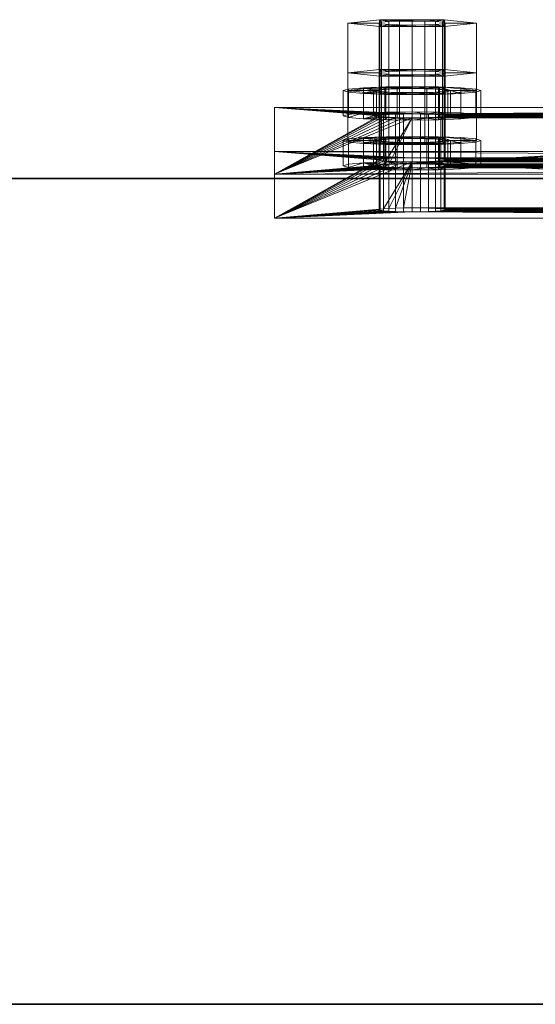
# Model space of a CAD drawing. Extents: x -0.3 to 41.3, y 0 to 17.8.
# Tile 305 of 625: x 21.8192 to 21.9128, y 0 to 0.1788. Entities that reach past the tile are written whole.
import ezdxf

# ---------------------------------------------------------------- set-up
doc = ezdxf.new("R2010")
doc.units = 0
doc.header["$MEASUREMENT"] = 0
for name, color, linetype, lineweight in [('ANILHAS', 135, 'Continuous', 0), ('PLACAS_DE_BASE', 144, 'Continuous', 0), ('PORCAS', 157, 'Continuous', 0)]:
    doc.layers.add(name, color=color, linetype=linetype, lineweight=lineweight)
doc.layers.add('V220', color=7, linetype='Continuous')

msp = doc.modelspace()

# ---------------------------------------------------------------- linework, layer by layer
at = {"layer": 'V220', "color": 252, "true_color": 0x838383}
for points, invisible_edges in [([(18.82079, 0.15, 199.8), (18.82079, 0, 199.8), (25.13823, 0, 199.8)], 12), ([(18.82079, 0.15, 199.1), (18.82079, 0, 199.1), (25.13823, 0, 199.1)], 12), ([(18.82079, 0.15, 199.8), (25.13823, 0, 199.8), (25.13823, 0.15, 199.8)], 9), ([(18.82079, 0.15, 199.1), (25.13823, 0, 199.1), (25.13823, 0.15, 199.1)], 9)]:
    msp.add_3dface(points, dxfattribs=dict(at, invisible_edges=invisible_edges))
for points in [[(25.13823, 0.15, 199.8), (18.82079, 0.15, 199.8), (18.82079, 0.15, 199.1), (25.13823, 0.15, 199.1)], [(18.82079, 0, 199.8), (25.13823, 0, 199.8), (25.13823, 0, 199.1), (18.82079, 0, 199.1)]]:
    msp.add_3dface(points, dxfattribs=at)

# ---------------------------------------------------------------- meshes
at = {"layer": 'ANILHAS'}
mesh = msp.add_polyface(dxfattribs=at)
corners = [(21.87795, 0.16135, 199.21281), (21.87795, 0.16594, 199.21309), (21.8789, 0.16106, 199.21759), (21.8789, 0.16164, 199.20804), (21.8789, 0.16566, 199.21786), (21.8789, 0.16623, 199.20832), (21.88161, 0.16082, 199.22164), (21.88161, 0.16189, 199.20399), (21.88161, 0.16541, 199.22192), (21.88161, 0.16648, 199.20427), (21.88345, 0.16135, 199.21281), (21.88345, 0.16594, 199.21309), (21.88398, 0.16119, 199.21549), (21.88398, 0.16152, 199.21014), (21.88398, 0.16578, 199.21577), (21.88398, 0.16611, 199.21042), (21.8855, 0.16105, 199.21776), (21.8855, 0.16165, 199.20787), (21.8855, 0.16565, 199.21803), (21.8855, 0.16624, 199.20815), (21.88567, 0.16066, 199.22434), (21.88567, 0.16205, 199.20129), (21.88567, 0.16525, 199.22462), (21.88567, 0.16664, 199.20156), (21.88777, 0.16096, 199.21927), (21.88777, 0.16174, 199.20636), (21.88777, 0.16555, 199.21955), (21.88777, 0.16634, 199.20663), (21.89045, 0.1606, 199.22529), (21.89045, 0.16093, 199.2198), (21.89045, 0.16178, 199.20583), (21.89045, 0.16211, 199.20034), (21.89045, 0.16519, 199.22557), (21.89045, 0.16552, 199.22008), (21.89045, 0.16637, 199.20611), (21.89045, 0.1667, 199.20062), (21.89313, 0.16096, 199.21927), (21.89313, 0.16174, 199.20636), (21.89313, 0.16555, 199.21955), (21.89313, 0.16634, 199.20663), (21.89523, 0.16066, 199.22434), (21.89523, 0.16205, 199.20129), (21.89523, 0.16525, 199.22462), (21.89523, 0.16664, 199.20156), (21.8954, 0.16105, 199.21776), (21.8954, 0.16165, 199.20787), (21.8954, 0.16565, 199.21803), (21.8954, 0.16624, 199.20815), (21.89692, 0.16119, 199.21549), (21.89692, 0.16152, 199.21014), (21.89692, 0.16578, 199.21577), (21.89692, 0.16611, 199.21042), (21.89745, 0.16135, 199.21281), (21.89745, 0.16594, 199.21309), (21.89929, 0.16082, 199.22164), (21.89929, 0.16189, 199.20399), (21.89929, 0.16541, 199.22192), (21.89929, 0.16648, 199.20427), (21.902, 0.16106, 199.21759), (21.902, 0.16164, 199.20804), (21.902, 0.16566, 199.21786), (21.902, 0.16623, 199.20832), (21.90295, 0.16135, 199.21281), (21.90295, 0.16594, 199.21309)]
mesh.append_faces([[corners[k] for k in face] for face in [(0, 2, 4, 1), (2, 6, 8, 4), (6, 20, 22, 8), (20, 28, 32, 22), (28, 40, 42, 32), (40, 54, 56, 42), (54, 58, 60, 56), (58, 62, 63, 60), (62, 59, 61, 63), (59, 55, 57, 61), (55, 41, 43, 57), (41, 31, 35, 43), (31, 21, 23, 35), (21, 7, 9, 23), (7, 3, 5, 9), (3, 0, 1, 5), (10, 13, 15, 11), (13, 17, 19, 15), (17, 25, 27, 19), (25, 30, 34, 27), (30, 37, 39, 34), (37, 45, 47, 39), (45, 49, 51, 47), (49, 52, 53, 51), (52, 48, 50, 53), (48, 44, 46, 50), (44, 36, 38, 46), (36, 29, 33, 38), (29, 24, 26, 33), (24, 16, 18, 26), (16, 12, 14, 18), (12, 10, 11, 14)]])
mesh.append_faces([[corners[k] for k in face] for face in [(58, 59, 62), (3, 2, 0), (61, 60, 63), (4, 5, 1)]], dxfattribs={"vtx0": -1})
mesh.append_faces([[corners[k] for k in face] for face in [(40, 52, 54), (52, 40, 48), (48, 40, 44), (44, 40, 36), (36, 28, 29), (29, 28, 24), (24, 20, 16), (16, 6, 12), (12, 6, 10), (59, 58, 55), (55, 54, 41), (41, 37, 31), (31, 30, 21), (21, 17, 7), (7, 2, 3), (60, 57, 56), (53, 43, 51), (51, 43, 47), (47, 43, 39), (39, 35, 34), (34, 23, 27), (27, 23, 19), (19, 9, 15), (15, 9, 11), (8, 9, 4), (42, 38, 32), (32, 26, 22), (22, 18, 8)]], dxfattribs={"vtx0": -1, "vtx1": -1})
mesh.append_faces([[corners[k] for k in face] for face in [(41, 54, 52), (7, 10, 6), (56, 43, 53), (11, 9, 8)]], dxfattribs={"vtx0": -1, "vtx1": -1, "vtx2": -1})
mesh.append_faces([[corners[k] for k in face] for face in [(36, 40, 28), (24, 28, 20), (16, 20, 6), (55, 58, 54), (41, 52, 49), (41, 49, 45), (41, 45, 37), (31, 37, 30), (21, 30, 25), (21, 25, 17), (7, 17, 13), (7, 13, 10), (7, 6, 2), (60, 61, 57), (56, 57, 43), (39, 43, 35), (34, 35, 23), (19, 23, 9), (4, 9, 5), (53, 42, 56), (42, 53, 50), (42, 50, 46), (42, 46, 38), (32, 38, 33), (32, 33, 26), (22, 26, 18), (8, 18, 14), (8, 14, 11)]], dxfattribs={"vtx0": -1, "vtx2": -1})
mesh = msp.add_polyface(dxfattribs=at)
corners = [(21.87795, 0.15229, 199.36254), (21.87795, 0.15688, 199.36282), (21.8789, 0.152, 199.36731), (21.8789, 0.15258, 199.35777), (21.8789, 0.15659, 199.36759), (21.8789, 0.15717, 199.35805), (21.88161, 0.15176, 199.37136), (21.88161, 0.15283, 199.35372), (21.88161, 0.15635, 199.37164), (21.88161, 0.15742, 199.35399), (21.88345, 0.15229, 199.36254), (21.88345, 0.15688, 199.36282), (21.88398, 0.15213, 199.36522), (21.88398, 0.15245, 199.35987), (21.88398, 0.15672, 199.36549), (21.88398, 0.15705, 199.36014), (21.8855, 0.15199, 199.36748), (21.8855, 0.15259, 199.3576), (21.8855, 0.15658, 199.36776), (21.8855, 0.15718, 199.35788), (21.88567, 0.15159, 199.37407), (21.88567, 0.15299, 199.35101), (21.88567, 0.15619, 199.37435), (21.88567, 0.15758, 199.35129), (21.88777, 0.1519, 199.369), (21.88777, 0.15268, 199.35608), (21.88777, 0.15649, 199.36928), (21.88777, 0.15727, 199.35636), (21.89045, 0.15154, 199.37502), (21.89045, 0.15187, 199.36953), (21.89045, 0.15271, 199.35555), (21.89045, 0.15305, 199.35006), (21.89045, 0.15613, 199.3753), (21.89045, 0.15646, 199.36981), (21.89045, 0.15731, 199.35583), (21.89045, 0.15764, 199.35034), (21.89313, 0.1519, 199.369), (21.89313, 0.15268, 199.35608), (21.89313, 0.15649, 199.36928), (21.89313, 0.15727, 199.35636), (21.89523, 0.15159, 199.37407), (21.89523, 0.15299, 199.35101), (21.89523, 0.15619, 199.37435), (21.89523, 0.15758, 199.35129), (21.8954, 0.15199, 199.36748), (21.8954, 0.15259, 199.3576), (21.8954, 0.15658, 199.36776), (21.8954, 0.15718, 199.35788), (21.89692, 0.15213, 199.36522), (21.89692, 0.15245, 199.35987), (21.89692, 0.15672, 199.36549), (21.89692, 0.15705, 199.36014), (21.89745, 0.15229, 199.36254), (21.89745, 0.15688, 199.36282), (21.89929, 0.15176, 199.37136), (21.89929, 0.15283, 199.35372), (21.89929, 0.15635, 199.37164), (21.89929, 0.15742, 199.35399), (21.902, 0.152, 199.36731), (21.902, 0.15258, 199.35777), (21.902, 0.15659, 199.36759), (21.902, 0.15717, 199.35805), (21.90295, 0.15229, 199.36254), (21.90295, 0.15688, 199.36282)]
mesh.append_faces([[corners[k] for k in face] for face in [(0, 2, 4, 1), (2, 6, 8, 4), (6, 20, 22, 8), (20, 28, 32, 22), (28, 40, 42, 32), (40, 54, 56, 42), (54, 58, 60, 56), (58, 62, 63, 60), (62, 59, 61, 63), (59, 55, 57, 61), (55, 41, 43, 57), (41, 31, 35, 43), (31, 21, 23, 35), (21, 7, 9, 23), (7, 3, 5, 9), (3, 0, 1, 5), (10, 13, 15, 11), (13, 17, 19, 15), (17, 25, 27, 19), (25, 30, 34, 27), (30, 37, 39, 34), (37, 45, 47, 39), (45, 49, 51, 47), (49, 52, 53, 51), (52, 48, 50, 53), (48, 44, 46, 50), (44, 36, 38, 46), (36, 29, 33, 38), (29, 24, 26, 33), (24, 16, 18, 26), (16, 12, 14, 18), (12, 10, 11, 14)]])
mesh.append_faces([[corners[k] for k in face] for face in [(58, 59, 62), (3, 2, 0), (61, 60, 63), (4, 5, 1)]], dxfattribs={"vtx0": -1})
mesh.append_faces([[corners[k] for k in face] for face in [(40, 52, 54), (52, 40, 48), (48, 40, 44), (44, 40, 36), (36, 28, 29), (29, 28, 24), (24, 20, 16), (16, 6, 12), (12, 6, 10), (59, 58, 55), (55, 54, 41), (41, 37, 31), (31, 30, 21), (21, 17, 7), (7, 2, 3), (60, 57, 56), (53, 43, 51), (51, 43, 47), (47, 43, 39), (39, 35, 34), (34, 23, 27), (27, 23, 19), (19, 9, 15), (15, 9, 11), (8, 9, 4), (42, 38, 32), (32, 26, 22), (22, 18, 8)]], dxfattribs={"vtx0": -1, "vtx1": -1})
mesh.append_faces([[corners[k] for k in face] for face in [(41, 54, 52), (7, 10, 6), (56, 43, 53), (11, 9, 8)]], dxfattribs={"vtx0": -1, "vtx1": -1, "vtx2": -1})
mesh.append_faces([[corners[k] for k in face] for face in [(36, 40, 28), (24, 28, 20), (16, 20, 6), (55, 58, 54), (41, 52, 49), (41, 49, 45), (41, 45, 37), (31, 37, 30), (21, 30, 25), (21, 25, 17), (7, 17, 13), (7, 13, 10), (7, 6, 2), (60, 61, 57), (56, 57, 43), (39, 43, 35), (34, 35, 23), (19, 23, 9), (4, 9, 5), (53, 42, 56), (42, 53, 50), (42, 50, 46), (42, 46, 38), (32, 38, 33), (32, 33, 26), (22, 26, 18), (8, 18, 14), (8, 14, 11)]], dxfattribs={"vtx0": -1, "vtx2": -1})
at = {"layer": 'PLACAS_DE_BASE'}
mesh = msp.add_polyface(dxfattribs=at)
corners = [(21.86545, 0.15488, 199.18738), (21.88445, 0.15337, 199.21234), (21.86545, 0.1428, 199.38702), (21.88465, 0.15346, 199.21079), (21.88525, 0.15355, 199.20934), (21.88621, 0.15362, 199.2081), (21.88745, 0.15368, 199.20715), (21.8889, 0.15372, 199.20655), (21.88465, 0.15327, 199.21389), (21.88525, 0.15319, 199.21533), (21.88621, 0.15311, 199.21657), (21.88745, 0.15305, 199.21752), (21.8889, 0.15302, 199.21812), (21.89045, 0.15301, 199.21833), (21.88525, 0.14449, 199.35907), (21.88465, 0.1444, 199.36051), (21.88445, 0.14431, 199.36206), (21.88465, 0.14421, 199.36361), (21.88525, 0.14413, 199.36506), (21.88621, 0.14405, 199.3663), (21.88745, 0.14399, 199.36725), (21.8889, 0.14396, 199.36785), (21.8889, 0.1617, 199.20703), (21.86545, 0.16286, 199.18787), (21.88745, 0.16167, 199.20763), (21.88621, 0.16161, 199.20859), (21.88525, 0.16153, 199.20983), (21.88465, 0.16145, 199.21127), (21.88445, 0.16135, 199.21282), (21.86545, 0.15078, 199.3875), (21.88465, 0.16126, 199.21437), (21.88525, 0.16117, 199.21581), (21.88621, 0.1611, 199.21705), (21.88745, 0.16104, 199.21801), (21.8889, 0.161, 199.2186), (21.89045, 0.16099, 199.21881), (21.88525, 0.15247, 199.35955), (21.88465, 0.15239, 199.361), (21.88445, 0.15229, 199.36255), (21.88465, 0.1522, 199.3641), (21.88525, 0.15211, 199.36554), (21.88621, 0.15204, 199.36678), (21.88745, 0.15198, 199.36773), (21.8889, 0.15194, 199.36833)]
mesh.append_faces([[corners[k] for k in face] for face in [(0, 2, 29, 23)]])
mesh.append_faces([[corners[k] for k in face] for face in [(0, 1, 2), (1, 0, 3), (3, 0, 4), (4, 0, 5), (5, 0, 6), (6, 0, 7), (22, 23, 24), (24, 23, 25), (25, 23, 26), (26, 23, 27), (27, 23, 28), (28, 29, 30), (30, 29, 31), (31, 29, 32), (32, 29, 33), (33, 29, 34), (36, 29, 37), (37, 29, 38), (38, 29, 39), (39, 29, 40), (40, 29, 41), (41, 29, 42), (42, 29, 43)]], dxfattribs={"vtx0": -1, "vtx1": -1})
mesh.append_faces([[corners[k] for k in face] for face in [(2, 13, 14), (35, 29, 36)]], dxfattribs={"vtx0": -1, "vtx1": -1, "vtx2": -1})
mesh.append_faces([[corners[k] for k in face] for face in [(2, 1, 8), (2, 8, 9), (2, 9, 10), (2, 10, 11), (2, 11, 12), (2, 14, 15), (2, 15, 16), (2, 16, 17), (2, 17, 18), (2, 18, 19), (2, 19, 20), (2, 20, 21), (28, 23, 29)]], dxfattribs={"vtx0": -1, "vtx2": -1})
mesh = msp.add_polyface(dxfattribs=at)
corners = [(21.8889, 0.15372, 199.20655), (21.86545, 0.15488, 199.18738), (21.89045, 0.15373, 199.20635), (21.86545, 0.1428, 199.38702), (21.8889, 0.15302, 199.21812), (21.89045, 0.15301, 199.21833), (21.88525, 0.14449, 199.35907), (21.88621, 0.14456, 199.35783), (21.88745, 0.14462, 199.35688), (21.8889, 0.14466, 199.35628), (21.89045, 0.14467, 199.35607), (21.8889, 0.14396, 199.36785), (21.89045, 0.14394, 199.36805), (21.89045, 0.16172, 199.20683), (21.86545, 0.16286, 199.18787), (21.8889, 0.1617, 199.20703), (21.8889, 0.161, 199.2186), (21.86545, 0.15078, 199.3875), (21.89045, 0.16099, 199.21881), (21.88525, 0.15247, 199.35955), (21.88621, 0.15255, 199.35831), (21.8889, 0.15194, 199.36833), (21.89045, 0.15193, 199.36854), (21.88445, 0.15337, 199.21234), (21.88465, 0.15346, 199.21079), (21.88465, 0.16145, 199.21127), (21.88445, 0.16135, 199.21282), (21.88525, 0.15355, 199.20934), (21.88525, 0.16153, 199.20983), (21.88621, 0.15362, 199.2081), (21.88621, 0.16161, 199.20859), (21.88745, 0.15368, 199.20715), (21.88745, 0.16167, 199.20763), (21.892, 0.15372, 199.20655), (21.892, 0.1617, 199.20703), (21.892, 0.15302, 199.21812), (21.892, 0.161, 199.2186), (21.88745, 0.15305, 199.21752), (21.88745, 0.16104, 199.21801), (21.88621, 0.15311, 199.21657), (21.88621, 0.1611, 199.21705), (21.88525, 0.15319, 199.21533), (21.88525, 0.16117, 199.21581), (21.88465, 0.15327, 199.21389), (21.88465, 0.16126, 199.21437), (21.88445, 0.14431, 199.36206), (21.88465, 0.1444, 199.36051), (21.88465, 0.15239, 199.361), (21.88445, 0.15229, 199.36255), (21.88745, 0.15261, 199.35736), (21.8889, 0.15264, 199.35676), (21.89045, 0.15265, 199.35656), (21.892, 0.14466, 199.35628), (21.892, 0.15264, 199.35676), (21.892, 0.14396, 199.36785), (21.892, 0.15194, 199.36833), (21.88745, 0.14399, 199.36725), (21.88745, 0.15198, 199.36773), (21.88621, 0.14405, 199.3663), (21.88621, 0.15204, 199.36678), (21.88525, 0.14413, 199.36506), (21.88525, 0.15211, 199.36554), (21.88465, 0.14421, 199.36361), (21.88465, 0.1522, 199.3641)]
mesh.append_faces([[corners[k] for k in face] for face in [(23, 24, 25, 26), (24, 27, 28, 25), (27, 29, 30, 28), (29, 31, 32, 30), (31, 0, 15, 32), (0, 2, 13, 15), (2, 33, 34, 13), (35, 5, 18, 36), (5, 4, 16, 18), (4, 37, 38, 16), (37, 39, 40, 38), (39, 41, 42, 40), (41, 43, 44, 42), (43, 23, 26, 44), (45, 46, 47, 48), (46, 6, 19, 47), (6, 7, 20, 19), (7, 8, 49, 20), (8, 9, 50, 49), (9, 10, 51, 50), (10, 52, 53, 51), (54, 12, 22, 55), (12, 11, 21, 22), (11, 56, 57, 21), (56, 58, 59, 57), (58, 60, 61, 59), (60, 62, 63, 61), (62, 45, 48, 63)]])
mesh.append_faces([[corners[k] for k in face] for face in [(0, 1, 2), (6, 5, 7), (7, 5, 8), (8, 5, 9), (9, 5, 10), (13, 14, 15), (16, 17, 18), (21, 17, 22)]], dxfattribs={"vtx0": -1, "vtx1": -1})
mesh.append_faces([[corners[k] for k in face] for face in [(3, 4, 5), (3, 11, 12), (18, 19, 20)]], dxfattribs={"vtx0": -1, "vtx2": -1})
mesh = msp.add_polyface(dxfattribs=at)
corners = [(21.89045, 0.15373, 199.20635), (21.86545, 0.15488, 199.18738), (22.04045, 0.15373, 199.20635), (21.89045, 0.14467, 199.35607), (21.89045, 0.15301, 199.21833), (22.04045, 0.14467, 199.35607), (21.86545, 0.1428, 199.38702), (21.89045, 0.14394, 199.36805), (22.06545, 0.1428, 199.38702), (22.0389, 0.14466, 199.35628), (21.892, 0.14466, 199.35628), (22.03745, 0.14462, 199.35688), (21.89345, 0.14462, 199.35688), (21.892, 0.14396, 199.36785), (22.04045, 0.14394, 199.36805), (22.0389, 0.15372, 199.20655), (21.892, 0.15372, 199.20655), (22.03745, 0.15368, 199.20715), (21.89345, 0.15368, 199.20715), (21.892, 0.15302, 199.21812), (22.04045, 0.15301, 199.21833), (21.86545, 0.16286, 199.18787), (21.89045, 0.16172, 199.20683), (22.06545, 0.16286, 199.18787), (21.89045, 0.16099, 199.21881), (21.88621, 0.15255, 199.35831), (22.04045, 0.16099, 199.21881), (21.88745, 0.15261, 199.35736), (21.8889, 0.15264, 199.35676), (21.89045, 0.15265, 199.35656), (21.89045, 0.15193, 199.36854), (21.86545, 0.15078, 199.3875), (22.04045, 0.15193, 199.36854), (21.892, 0.15264, 199.35676), (22.04045, 0.15265, 199.35656), (22.0389, 0.15194, 199.36833), (21.892, 0.15194, 199.36833), (21.892, 0.1617, 199.20703), (22.04045, 0.16172, 199.20683), (22.0389, 0.161, 199.2186), (21.892, 0.161, 199.2186), (21.89345, 0.16167, 199.20763), (21.89469, 0.15362, 199.2081), (21.89469, 0.16161, 199.20859), (21.89565, 0.15355, 199.20934), (21.89565, 0.16153, 199.20983), (21.89625, 0.15346, 199.21079), (21.89625, 0.16145, 199.21127), (21.89645, 0.15337, 199.21234), (21.89645, 0.16135, 199.21282), (21.89625, 0.15327, 199.21389), (21.89625, 0.16126, 199.21437), (21.89565, 0.15319, 199.21533), (21.89565, 0.16117, 199.21581), (21.89469, 0.15311, 199.21657), (21.89469, 0.1611, 199.21705), (21.89345, 0.15305, 199.21752), (21.89345, 0.16104, 199.21801), (21.89345, 0.15261, 199.35736), (21.89469, 0.14456, 199.35783), (21.89469, 0.15255, 199.35831), (21.89565, 0.14449, 199.35907), (21.89565, 0.15247, 199.35955), (21.89625, 0.1444, 199.36051), (21.89625, 0.15239, 199.361), (21.89645, 0.14431, 199.36206), (21.89645, 0.15229, 199.36255), (21.89625, 0.14421, 199.36361), (21.89625, 0.1522, 199.3641), (21.89565, 0.14413, 199.36506), (21.89565, 0.15211, 199.36554), (21.89469, 0.14405, 199.3663), (21.89469, 0.15204, 199.36678), (21.89345, 0.14399, 199.36725), (21.89345, 0.15198, 199.36773)]
mesh.append_faces([[corners[k] for k in face] for face in [(16, 18, 41, 37), (18, 42, 43, 41), (42, 44, 45, 43), (44, 46, 47, 45), (46, 48, 49, 47), (48, 50, 51, 49), (50, 52, 53, 51), (52, 54, 55, 53), (54, 56, 57, 55), (56, 19, 40, 57), (10, 12, 58, 33), (12, 59, 60, 58), (59, 61, 62, 60), (61, 63, 64, 62), (63, 65, 66, 64), (65, 67, 68, 66), (67, 69, 70, 68), (69, 71, 72, 70), (71, 73, 74, 72), (73, 13, 36, 74)]])
mesh.append_faces([[corners[k] for k in face] for face in [(6, 7, 8), (3, 9, 10), (10, 11, 12), (13, 14, 7), (0, 15, 16), (16, 17, 18), (19, 20, 4), (21, 22, 23), (33, 34, 29), (37, 38, 22)]], dxfattribs={"vtx0": -1, "vtx1": -1})
mesh.append_faces([[corners[k] for k in face] for face in [(0, 1, 2), (3, 4, 5), (24, 25, 26), (30, 31, 32)]], dxfattribs={"vtx0": -1, "vtx1": -1, "vtx2": -1})
mesh.append_faces([[corners[k] for k in face] for face in [(26, 25, 27), (26, 27, 28), (26, 28, 29), (35, 36, 30), (39, 40, 24)]], dxfattribs={"vtx0": -1, "vtx2": -1})
mesh = msp.add_polyface(dxfattribs=at)
corners = [(21.89345, 0.14462, 199.35688), (22.03621, 0.14456, 199.35783), (21.89469, 0.14456, 199.35783), (22.03525, 0.14449, 199.35907), (21.89565, 0.14449, 199.35907), (22.03465, 0.1444, 199.36051), (21.89625, 0.1444, 199.36051), (22.03445, 0.14431, 199.36206), (21.89645, 0.14431, 199.36206), (22.03465, 0.14421, 199.36361), (21.89625, 0.14421, 199.36361), (22.03525, 0.14413, 199.36506), (21.89565, 0.14413, 199.36506), (22.03621, 0.14405, 199.3663), (21.89469, 0.14405, 199.3663), (22.03745, 0.14399, 199.36725), (21.89345, 0.14399, 199.36725), (22.0389, 0.14396, 199.36785), (21.892, 0.14396, 199.36785), (21.89345, 0.15368, 199.20715), (22.03621, 0.15362, 199.2081), (21.89469, 0.15362, 199.2081), (22.03525, 0.15355, 199.20934), (21.89565, 0.15355, 199.20934), (22.03465, 0.15346, 199.21079), (21.89625, 0.15346, 199.21079), (22.03445, 0.15337, 199.21234), (21.89645, 0.15337, 199.21234), (22.03465, 0.15327, 199.21389), (21.89625, 0.15327, 199.21389), (22.03525, 0.15319, 199.21533), (21.89565, 0.15319, 199.21533), (22.03621, 0.15311, 199.21657), (21.89469, 0.15311, 199.21657), (22.03745, 0.15305, 199.21752), (21.89345, 0.15305, 199.21752), (22.0389, 0.15302, 199.21812), (21.892, 0.15302, 199.21812), (22.0389, 0.15264, 199.35676), (21.892, 0.15264, 199.35676), (21.89345, 0.15261, 199.35736), (22.03745, 0.15261, 199.35736), (21.89469, 0.15255, 199.35831), (22.03621, 0.15255, 199.35831), (21.89565, 0.15247, 199.35955), (22.03525, 0.15247, 199.35955), (21.89625, 0.15239, 199.361), (22.03465, 0.15239, 199.361), (21.89645, 0.15229, 199.36255), (22.03445, 0.15229, 199.36255), (21.89625, 0.1522, 199.3641), (22.03465, 0.1522, 199.3641), (21.89565, 0.15211, 199.36554), (22.03525, 0.15211, 199.36554), (21.89469, 0.15204, 199.36678), (22.03621, 0.15204, 199.36678), (21.89345, 0.15198, 199.36773), (22.03745, 0.15198, 199.36773), (21.892, 0.15194, 199.36833), (22.0389, 0.1617, 199.20703), (21.892, 0.1617, 199.20703), (21.89345, 0.16167, 199.20763), (22.03745, 0.16167, 199.20763), (21.89469, 0.16161, 199.20859), (22.03621, 0.16161, 199.20859), (21.89565, 0.16153, 199.20983), (22.03525, 0.16153, 199.20983), (21.89625, 0.16145, 199.21127), (22.03465, 0.16145, 199.21127), (21.89645, 0.16135, 199.21282), (22.03445, 0.16135, 199.21282), (21.89625, 0.16126, 199.21437), (22.03465, 0.16126, 199.21437), (21.89565, 0.16117, 199.21581), (22.03525, 0.16117, 199.21581), (21.89469, 0.1611, 199.21705), (22.03621, 0.1611, 199.21705), (21.89345, 0.16104, 199.21801), (22.03745, 0.16104, 199.21801), (21.892, 0.161, 199.2186), (22.06545, 0.15488, 199.18738), (21.86545, 0.15488, 199.18738), (21.86545, 0.16286, 199.18787), (22.06545, 0.16286, 199.18787)]
mesh.append_faces([[corners[k] for k in face] for face in [(80, 81, 82, 83)]])
mesh.append_faces([[corners[k] for k in face] for face in [(0, 1, 2), (2, 3, 4), (4, 5, 6), (6, 7, 8), (8, 9, 10), (10, 11, 12), (12, 13, 14), (14, 15, 16), (16, 17, 18), (19, 20, 21), (21, 22, 23), (23, 24, 25), (25, 26, 27), (27, 28, 29), (29, 30, 31), (31, 32, 33), (33, 34, 35), (35, 36, 37)]], dxfattribs={"vtx0": -1, "vtx1": -1})
mesh.append_faces([[corners[k] for k in face] for face in [(38, 39, 40), (41, 40, 42), (43, 42, 44), (45, 44, 46), (47, 46, 48), (49, 48, 50), (51, 50, 52), (53, 52, 54), (55, 54, 56), (57, 56, 58), (59, 60, 61), (62, 61, 63), (64, 63, 65), (66, 65, 67), (68, 67, 69), (70, 69, 71), (72, 71, 73), (74, 73, 75), (76, 75, 77), (78, 77, 79)]], dxfattribs={"vtx0": -1, "vtx2": -1})
mesh = msp.add_polyface(dxfattribs=at)
corners = [(22.06545, 0.15488, 199.18738), (22.04045, 0.15373, 199.20635), (21.86545, 0.15488, 199.18738), (22.04045, 0.15301, 199.21833), (22.04469, 0.14456, 199.35783), (21.89045, 0.15301, 199.21833), (22.04345, 0.14462, 199.35688), (22.042, 0.14466, 199.35628), (22.04045, 0.14467, 199.35607), (22.04045, 0.14394, 199.36805), (22.06545, 0.1428, 199.38702), (21.89045, 0.14394, 199.36805), (21.89345, 0.14399, 199.36725), (22.03745, 0.14399, 199.36725), (22.0389, 0.14396, 199.36785), (21.892, 0.14396, 199.36785), (21.89345, 0.15305, 199.21752), (22.03745, 0.15305, 199.21752), (22.0389, 0.15302, 199.21812), (21.892, 0.15302, 199.21812), (22.04045, 0.16172, 199.20683), (22.06545, 0.16286, 199.18787), (21.89045, 0.16172, 199.20683), (22.04045, 0.15265, 199.35656), (22.04045, 0.16099, 199.21881), (21.89045, 0.15265, 199.35656), (22.06545, 0.15078, 199.3875), (22.04045, 0.15193, 199.36854), (21.86545, 0.15078, 199.3875), (21.892, 0.15264, 199.35676), (22.0389, 0.15264, 199.35676), (21.89345, 0.15261, 199.35736), (22.03745, 0.15261, 199.35736), (22.0389, 0.15194, 199.36833), (21.89045, 0.15193, 199.36854), (21.892, 0.1617, 199.20703), (22.0389, 0.1617, 199.20703), (21.89345, 0.16167, 199.20763), (22.03745, 0.16167, 199.20763), (22.0389, 0.161, 199.2186), (21.89045, 0.16099, 199.21881), (22.03445, 0.15337, 199.21234), (22.03465, 0.15346, 199.21079), (22.03465, 0.16145, 199.21127), (22.03445, 0.16135, 199.21282), (22.03525, 0.15355, 199.20934), (22.03525, 0.16153, 199.20983), (22.03621, 0.15362, 199.2081), (22.03621, 0.16161, 199.20859), (22.03745, 0.15368, 199.20715), (22.0389, 0.15372, 199.20655), (22.03745, 0.16104, 199.21801), (22.03621, 0.15311, 199.21657), (22.03621, 0.1611, 199.21705), (22.03525, 0.15319, 199.21533), (22.03525, 0.16117, 199.21581), (22.03465, 0.15327, 199.21389), (22.03465, 0.16126, 199.21437), (22.03445, 0.14431, 199.36206), (22.03465, 0.1444, 199.36051), (22.03465, 0.15239, 199.361), (22.03445, 0.15229, 199.36255), (22.03525, 0.14449, 199.35907), (22.03525, 0.15247, 199.35955), (22.03621, 0.14456, 199.35783), (22.03621, 0.15255, 199.35831), (22.03745, 0.14462, 199.35688), (22.0389, 0.14466, 199.35628), (22.03745, 0.15198, 199.36773), (22.03621, 0.14405, 199.3663), (22.03621, 0.15204, 199.36678), (22.03525, 0.14413, 199.36506), (22.03525, 0.15211, 199.36554), (22.03465, 0.14421, 199.36361), (22.03465, 0.1522, 199.3641)]
mesh.append_faces([[corners[k] for k in face] for face in [(41, 42, 43, 44), (42, 45, 46, 43), (45, 47, 48, 46), (47, 49, 38, 48), (49, 50, 36, 38), (18, 17, 51, 39), (17, 52, 53, 51), (52, 54, 55, 53), (54, 56, 57, 55), (56, 41, 44, 57), (58, 59, 60, 61), (59, 62, 63, 60), (62, 64, 65, 63), (64, 66, 32, 65), (66, 67, 30, 32), (14, 13, 68, 33), (13, 69, 70, 68), (69, 71, 72, 70), (71, 73, 74, 72), (73, 58, 61, 74)]])
mesh.append_faces([[corners[k] for k in face] for face in [(0, 1, 2), (26, 27, 28), (23, 29, 30), (30, 31, 32), (33, 34, 27), (20, 35, 36), (36, 37, 38), (39, 40, 24)]], dxfattribs={"vtx0": -1, "vtx1": -1})
mesh.append_faces([[corners[k] for k in face] for face in [(3, 4, 5), (9, 10, 11), (20, 21, 22), (23, 24, 25)]], dxfattribs={"vtx0": -1, "vtx1": -1, "vtx2": -1})
mesh.append_faces([[corners[k] for k in face] for face in [(5, 4, 6), (5, 6, 7), (5, 7, 8), (12, 13, 14), (15, 14, 9), (16, 17, 18), (19, 18, 3)]], dxfattribs={"vtx0": -1, "vtx2": -1})
mesh = msp.add_polyface(dxfattribs=at)
corners = [(22.0389, 0.14466, 199.35628), (21.89045, 0.14467, 199.35607), (22.04045, 0.14467, 199.35607), (21.892, 0.14466, 199.35628), (22.03745, 0.14462, 199.35688), (21.89345, 0.14462, 199.35688), (22.03621, 0.14456, 199.35783), (21.89469, 0.14456, 199.35783), (22.03525, 0.14449, 199.35907), (21.89565, 0.14449, 199.35907), (22.03465, 0.1444, 199.36051), (21.89625, 0.1444, 199.36051), (22.03445, 0.14431, 199.36206), (21.89645, 0.14431, 199.36206), (22.03465, 0.14421, 199.36361), (21.89625, 0.14421, 199.36361), (22.03525, 0.14413, 199.36506), (21.89565, 0.14413, 199.36506), (22.03621, 0.14405, 199.3663), (21.89469, 0.14405, 199.3663), (22.03745, 0.14399, 199.36725), (22.0389, 0.15372, 199.20655), (21.89045, 0.15373, 199.20635), (22.04045, 0.15373, 199.20635), (21.892, 0.15372, 199.20655), (22.03745, 0.15368, 199.20715), (21.89345, 0.15368, 199.20715), (22.03621, 0.15362, 199.2081), (21.89469, 0.15362, 199.2081), (22.03525, 0.15355, 199.20934), (21.89565, 0.15355, 199.20934), (22.03465, 0.15346, 199.21079), (21.89625, 0.15346, 199.21079), (22.03445, 0.15337, 199.21234), (21.89645, 0.15337, 199.21234), (22.03465, 0.15327, 199.21389), (21.89625, 0.15327, 199.21389), (22.03525, 0.15319, 199.21533), (21.89565, 0.15319, 199.21533), (22.03621, 0.15311, 199.21657), (21.89469, 0.15311, 199.21657), (22.03745, 0.15305, 199.21752), (22.03745, 0.15261, 199.35736), (21.89469, 0.15255, 199.35831), (22.03621, 0.15255, 199.35831), (21.89565, 0.15247, 199.35955), (22.03525, 0.15247, 199.35955), (21.89625, 0.15239, 199.361), (22.03465, 0.15239, 199.361), (21.89645, 0.15229, 199.36255), (22.03445, 0.15229, 199.36255), (21.89625, 0.1522, 199.3641), (22.03465, 0.1522, 199.3641), (21.89565, 0.15211, 199.36554), (22.03525, 0.15211, 199.36554), (21.89469, 0.15204, 199.36678), (22.03621, 0.15204, 199.36678), (21.89345, 0.15198, 199.36773), (22.03745, 0.15198, 199.36773), (21.892, 0.15194, 199.36833), (22.0389, 0.15194, 199.36833), (22.03745, 0.16167, 199.20763), (21.89469, 0.16161, 199.20859), (22.03621, 0.16161, 199.20859), (21.89565, 0.16153, 199.20983), (22.03525, 0.16153, 199.20983), (21.89625, 0.16145, 199.21127), (22.03465, 0.16145, 199.21127), (21.89645, 0.16135, 199.21282), (22.03445, 0.16135, 199.21282), (21.89625, 0.16126, 199.21437), (22.03465, 0.16126, 199.21437), (21.89565, 0.16117, 199.21581), (22.03525, 0.16117, 199.21581), (21.89469, 0.1611, 199.21705), (22.03621, 0.1611, 199.21705), (21.89345, 0.16104, 199.21801), (22.03745, 0.16104, 199.21801), (21.892, 0.161, 199.2186), (22.0389, 0.161, 199.2186), (21.86545, 0.1428, 199.38702), (22.06545, 0.1428, 199.38702), (22.06545, 0.15078, 199.3875), (21.86545, 0.15078, 199.3875)]
mesh.append_faces([[corners[k] for k in face] for face in [(80, 81, 82, 83)]])
mesh.append_faces([[corners[k] for k in face] for face in [(0, 1, 2), (21, 22, 23), (42, 43, 44), (44, 45, 46), (46, 47, 48), (48, 49, 50), (50, 51, 52), (52, 53, 54), (54, 55, 56), (56, 57, 58), (58, 59, 60), (61, 62, 63), (63, 64, 65), (65, 66, 67), (67, 68, 69), (69, 70, 71), (71, 72, 73), (73, 74, 75), (75, 76, 77), (77, 78, 79)]], dxfattribs={"vtx0": -1, "vtx1": -1})
mesh.append_faces([[corners[k] for k in face] for face in [(3, 0, 4), (5, 4, 6), (7, 6, 8), (9, 8, 10), (11, 10, 12), (13, 12, 14), (15, 14, 16), (17, 16, 18), (19, 18, 20), (24, 21, 25), (26, 25, 27), (28, 27, 29), (30, 29, 31), (32, 31, 33), (34, 33, 35), (36, 35, 37), (38, 37, 39), (40, 39, 41)]], dxfattribs={"vtx0": -1, "vtx2": -1})
at = {"layer": 'PORCAS'}
mesh = msp.add_polyface(dxfattribs=at)
corners = [(21.87877, 0.16594, 199.21309), (21.87877, 0.17822, 199.21384), (21.88445, 0.16594, 199.21309), (21.88445, 0.17822, 199.21384), (21.88461, 0.16533, 199.22318), (21.88461, 0.16656, 199.203), (21.88461, 0.17761, 199.22393), (21.88461, 0.17883, 199.20374), (21.88491, 0.16581, 199.21539), (21.88491, 0.16608, 199.2108), (21.88491, 0.17808, 199.21613), (21.88491, 0.17836, 199.21154), (21.88621, 0.16569, 199.21733), (21.88621, 0.1662, 199.20886), (21.88621, 0.17797, 199.21807), (21.88621, 0.17848, 199.2096), (21.88815, 0.16561, 199.21862), (21.88815, 0.16628, 199.20756), (21.88815, 0.17789, 199.21937), (21.88815, 0.17856, 199.20831), (21.89045, 0.16558, 199.21908), (21.89045, 0.16631, 199.2071), (21.89045, 0.17786, 199.21982), (21.89045, 0.17858, 199.20785), (21.89275, 0.16561, 199.21862), (21.89275, 0.16628, 199.20756), (21.89275, 0.17789, 199.21937), (21.89275, 0.17856, 199.20831), (21.89469, 0.16569, 199.21733), (21.89469, 0.1662, 199.20886), (21.89469, 0.17797, 199.21807), (21.89469, 0.17848, 199.2096), (21.89599, 0.16581, 199.21539), (21.89599, 0.16608, 199.2108), (21.89599, 0.17808, 199.21613), (21.89599, 0.17836, 199.21154), (21.89629, 0.16533, 199.22318), (21.89629, 0.16656, 199.203), (21.89629, 0.17761, 199.22393), (21.89629, 0.17883, 199.20374), (21.89645, 0.16594, 199.21309), (21.89645, 0.17822, 199.21384), (21.90212, 0.16594, 199.21309), (21.90212, 0.17822, 199.21384)]
mesh.append_faces([[corners[k] for k in face] for face in [(0, 4, 6, 1), (4, 36, 38, 6), (36, 42, 43, 38), (42, 37, 39, 43), (37, 5, 7, 39), (5, 0, 1, 7), (2, 9, 11, 3), (9, 13, 15, 11), (13, 17, 19, 15), (17, 21, 23, 19), (21, 25, 27, 23), (25, 29, 31, 27), (29, 33, 35, 31), (33, 40, 41, 35), (40, 32, 34, 41), (32, 28, 30, 34), (28, 24, 26, 30), (24, 20, 22, 26), (20, 16, 18, 22), (16, 12, 14, 18), (12, 8, 10, 14), (8, 2, 3, 10)]])
mesh.append_faces([[corners[k] for k in face] for face in [(36, 40, 42), (40, 36, 32), (32, 36, 28), (28, 36, 24), (24, 4, 20), (20, 4, 16), (16, 4, 12), (12, 4, 8), (8, 4, 2), (37, 25, 5), (5, 2, 0), (39, 41, 43), (41, 39, 35), (35, 39, 31), (31, 39, 27), (27, 7, 23), (23, 7, 19), (19, 7, 15), (15, 7, 11), (11, 7, 3), (38, 26, 6), (6, 3, 1)]], dxfattribs={"vtx0": -1, "vtx1": -1})
mesh.append_faces([[corners[k] for k in face] for face in [(24, 36, 4), (2, 4, 0), (40, 37, 42), (37, 40, 33), (37, 33, 29), (37, 29, 25), (5, 25, 21), (5, 21, 17), (5, 17, 13), (5, 13, 9), (5, 9, 2), (27, 39, 7), (3, 7, 1), (41, 38, 43), (38, 41, 34), (38, 34, 30), (38, 30, 26), (6, 26, 22), (6, 22, 18), (6, 18, 14), (6, 14, 10), (6, 10, 3)]], dxfattribs={"vtx0": -1, "vtx2": -1})
mesh = msp.add_polyface(dxfattribs=at)
corners = [(21.87877, 0.15688, 199.36282), (21.87877, 0.16916, 199.36356), (21.88445, 0.15688, 199.36282), (21.88445, 0.16916, 199.36356), (21.88461, 0.15627, 199.37291), (21.88461, 0.15749, 199.35273), (21.88461, 0.16855, 199.37365), (21.88461, 0.16977, 199.35347), (21.88491, 0.15674, 199.36511), (21.88491, 0.15702, 199.36052), (21.88491, 0.16902, 199.36586), (21.88491, 0.1693, 199.36127), (21.88621, 0.15663, 199.36705), (21.88621, 0.15714, 199.35859), (21.88621, 0.16891, 199.36779), (21.88621, 0.16942, 199.35933), (21.88815, 0.15655, 199.36835), (21.88815, 0.15722, 199.35729), (21.88815, 0.16883, 199.36909), (21.88815, 0.1695, 199.35803), (21.89045, 0.15652, 199.36881), (21.89045, 0.15725, 199.35683), (21.89045, 0.1688, 199.36955), (21.89045, 0.16952, 199.35757), (21.89275, 0.15655, 199.36835), (21.89275, 0.15722, 199.35729), (21.89275, 0.16883, 199.36909), (21.89275, 0.1695, 199.35803), (21.89469, 0.15663, 199.36705), (21.89469, 0.15714, 199.35859), (21.89469, 0.16891, 199.36779), (21.89469, 0.16942, 199.35933), (21.89599, 0.15674, 199.36511), (21.89599, 0.15702, 199.36052), (21.89599, 0.16902, 199.36586), (21.89599, 0.1693, 199.36127), (21.89629, 0.15627, 199.37291), (21.89629, 0.15749, 199.35273), (21.89629, 0.16855, 199.37365), (21.89629, 0.16977, 199.35347), (21.89645, 0.15688, 199.36282), (21.89645, 0.16916, 199.36356), (21.90212, 0.15688, 199.36282), (21.90212, 0.16916, 199.36356)]
mesh.append_faces([[corners[k] for k in face] for face in [(0, 4, 6, 1), (4, 36, 38, 6), (36, 42, 43, 38), (42, 37, 39, 43), (37, 5, 7, 39), (5, 0, 1, 7), (2, 9, 11, 3), (9, 13, 15, 11), (13, 17, 19, 15), (17, 21, 23, 19), (21, 25, 27, 23), (25, 29, 31, 27), (29, 33, 35, 31), (33, 40, 41, 35), (40, 32, 34, 41), (32, 28, 30, 34), (28, 24, 26, 30), (24, 20, 22, 26), (20, 16, 18, 22), (16, 12, 14, 18), (12, 8, 10, 14), (8, 2, 3, 10)]])
mesh.append_faces([[corners[k] for k in face] for face in [(36, 40, 42), (40, 36, 32), (32, 36, 28), (28, 36, 24), (24, 4, 20), (20, 4, 16), (16, 4, 12), (12, 4, 8), (8, 4, 2), (37, 25, 5), (5, 2, 0), (39, 41, 43), (41, 39, 35), (35, 39, 31), (31, 39, 27), (27, 7, 23), (23, 7, 19), (19, 7, 15), (15, 7, 11), (11, 7, 3), (38, 26, 6), (6, 3, 1)]], dxfattribs={"vtx0": -1, "vtx1": -1})
mesh.append_faces([[corners[k] for k in face] for face in [(24, 36, 4), (2, 4, 0), (40, 37, 42), (37, 40, 33), (37, 33, 29), (37, 29, 25), (5, 25, 21), (5, 21, 17), (5, 17, 13), (5, 13, 9), (5, 9, 2), (27, 39, 7), (3, 7, 1), (41, 38, 43), (38, 41, 34), (38, 34, 30), (38, 30, 26), (6, 26, 22), (6, 22, 18), (6, 18, 14), (6, 14, 10), (6, 10, 3)]], dxfattribs={"vtx0": -1, "vtx2": -1})

doc.saveas('drawing.dxf')
